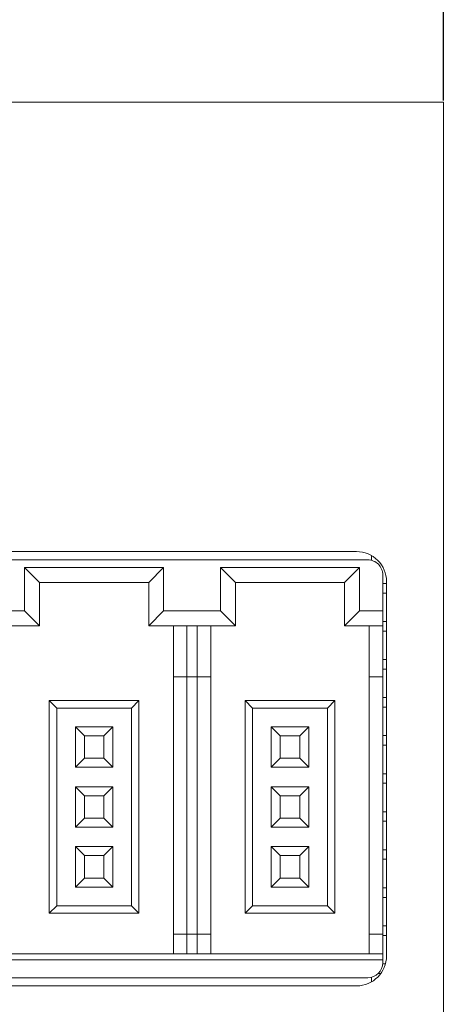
# Model space of a CAD drawing. Header units: millimetres. Extents: x -1114 to 1396, y -630 to 631.
# Tile 768 of 780: x 850 to 865, y 466 to 498. Entities that reach past the tile are written whole.
import ezdxf

# ---------------------------------------------------------------- set-up
doc = ezdxf.new("R2010")
doc.units = ezdxf.units.MM
doc.header["$MEASUREMENT"] = 0
doc.dimstyles.get("Standard").update_dxf_attribs({"dimtxt": 3.5, "dimasz": 0.18, "dimexe": 0.18, "dimexo": 0.0625, "dimgap": 0.09, "dimtad": 0, "dimtih": 1, "dimtoh": 1, "dimdec": 4, "dimzin": 0, "dimdsep": 46, "dimtxsty": 'Standard', "dimcen": 0.09, "dimadec": 0, "dimazin": 0, "dimtfac": 1, "dimtdec": 4, "dimtofl": 0, "dimtmove": 0, "dimatfit": 3, "dimfxl": 0, "dimtolj": 1, "dimtzin": 0, "dimarcsym": 0})

# ---------------------------------------------------------------- blocks, each defined once
blk = doc.blocks.new('*D11')
at = {"color": 0, "lineweight": -2}
for p, q in [((808.174, 495.735), (808.174, 511.827)), ((808.354, 511.647), (825.395, 511.647)), ((864.2, 511.647), (847.159, 511.647)), ((864.38, 495.735), (864.38, 511.827))]:
    blk.add_line(p, q, dxfattribs=at)
at = {"color": 0}
for points in [[(808.354, 511.677), (808.354, 511.617), (808.174, 511.647)], [(864.2, 511.617), (864.2, 511.677), (864.38, 511.647)]]:
    blk.add_solid(points, dxfattribs=at)
at = {"layer": 'Defpoints', "color": 0}
for p in [(864.38, 511.647), (808.174, 495.672), (864.38, 495.672)]:
    blk.add_point(p, dxfattribs=at)
at = {"color": 0, "insert": (836.277, 511.647), "char_height": 3.5, "attachment_point": 5}
blk.add_mtext('\\A1;56.2%%p0.5', dxfattribs=at)

msp = doc.modelspace()

# ---------------------------------------------------------------- linework, layer by layer
at = {"lineweight": 18}
for points, knots in [([(1038.9843, -629.7647), (1038.9843, -629.7647), (-1111.4882, -629.7647), (-1111.4882, -629.7647), (-1111.4882, -629.7647), (-1111.4882, -629.7647), (-1111.4882, 630.7883), (-1111.4882, 630.7883), (-1111.4882, 630.7883), (-1111.4882, 630.7883), (1038.9843, 630.7883), (1038.9843, 630.7883)], [0, 0, 0, 0, 0.3333333, 0.3333333, 0.3333333, 0.3333333, 0.6666667, 0.6666667, 0.6666667, 0.6666667, 1, 1, 1, 1]), ([(862.4795, 479.6714), (862.4795, 479.9366), (862.3741, 480.191), (862.1866, 480.3785), (862.1866, 480.3785), (861.9991, 480.566), (861.7447, 480.6714), (861.4795, 480.6714)], [0, 0, 0, 0, 0.5, 0.5, 0.5, 0.5, 1, 1, 1, 1]), ([(862.353, 479.8936), (862.353, 480.0262), (862.3003, 480.1534), (862.2066, 480.2472), (862.2066, 480.2472), (862.1128, 480.3409), (861.9856, 480.3936), (861.853, 480.3936)], [0, 0, 0, 0, 0.5, 0.5, 0.5, 0.5, 1, 1, 1, 1])]:
    msp.add_open_spline(points, degree=3, knots=knots, dxfattribs=at)
for points in [[(808.1743, 495.672), (808.1743, 495.672), (864.3798, 495.672), (864.3798, 495.672)], [(864.3798, 495.672), (864.3798, 495.672), (808.1743, 495.672), (808.1743, 495.672)], [(864.3798, 495.672), (864.3798, 495.672), (864.3798, 493.672), (864.3798, 493.672)], [(864.3798, 493.672), (864.3798, 493.672), (864.3798, 443.672), (864.3798, 443.672)], [(861.4795, 480.6714), (861.4795, 480.6714), (811.0795, 480.6714), (811.0795, 480.6714)], [(849.353, 480.3936), (849.353, 480.3936), (861.853, 480.3936), (861.853, 480.3936)], [(861.9795, 480.5374), (861.9795, 480.5374), (861.9795, 480.3773), (861.9795, 480.3773)], [(861.9795, 480.377), (861.9795, 480.377), (861.9795, 480.5367), (861.9795, 480.5367)], [(850.378, 480.1436), (850.378, 480.1436), (850.878, 479.6436), (850.878, 479.6436)], [(850.378, 480.1436), (850.378, 480.1436), (850.378, 478.6936), (850.378, 478.6936)], [(855.028, 480.1436), (855.028, 480.1436), (850.378, 480.1436), (850.378, 480.1436)], [(855.028, 480.1436), (855.028, 480.1436), (854.528, 479.6436), (854.528, 479.6436)], [(855.028, 478.6936), (855.028, 478.6936), (855.028, 480.1436), (855.028, 480.1436)], [(856.928, 480.1436), (856.928, 480.1436), (857.428, 479.6436), (857.428, 479.6436)], [(856.928, 480.1436), (856.928, 480.1436), (856.928, 478.6936), (856.928, 478.6936)], [(861.578, 480.1436), (861.578, 480.1436), (856.928, 480.1436), (856.928, 480.1436)], [(861.578, 480.1436), (861.578, 480.1436), (861.078, 479.6436), (861.078, 479.6436)], [(861.578, 478.6936), (861.578, 478.6936), (861.578, 480.1436), (861.578, 480.1436)], [(862.353, 479.8936), (862.353, 479.8936), (862.353, 478.6936), (862.353, 478.6936)], [(862.4795, 479.6714), (862.4795, 479.6714), (862.4795, 467.1714), (862.4795, 467.1714)], [(850.878, 479.6436), (850.878, 479.6436), (854.528, 479.6436), (854.528, 479.6436)], [(850.878, 478.1936), (850.878, 478.1936), (850.878, 479.6436), (850.878, 479.6436)], [(854.528, 479.6436), (854.528, 479.6436), (854.528, 478.1936), (854.528, 478.1936)], [(857.428, 479.6436), (857.428, 479.6436), (861.078, 479.6436), (861.078, 479.6436)], [(857.428, 478.1936), (857.428, 478.1936), (857.428, 479.6436), (857.428, 479.6436)], [(861.078, 479.6436), (861.078, 479.6436), (861.078, 478.1936), (861.078, 478.1936)], [(862.353, 479.6054), (862.353, 479.6054), (862.4795, 479.6054), (862.4795, 479.6054)], [(862.4795, 479.2854), (862.4795, 479.2854), (862.353, 479.2854), (862.353, 479.2854)], [(850.378, 478.6936), (850.378, 478.6936), (849.353, 478.6936), (849.353, 478.6936)], [(850.378, 478.6936), (850.378, 478.6936), (850.878, 478.1936), (850.878, 478.1936)], [(855.028, 478.6936), (855.028, 478.6936), (854.528, 478.1936), (854.528, 478.1936)], [(856.928, 478.6936), (856.928, 478.6936), (855.028, 478.6936), (855.028, 478.6936)], [(856.928, 478.6936), (856.928, 478.6936), (857.428, 478.1936), (857.428, 478.1936)], [(861.578, 478.6936), (861.578, 478.6936), (861.078, 478.1936), (861.078, 478.1936)], [(862.353, 478.6936), (862.353, 478.6936), (861.578, 478.6936), (861.578, 478.6936)], [(862.353, 478.6936), (862.353, 478.6936), (862.353, 478.1936), (862.353, 478.1936)], [(849.353, 478.1936), (849.353, 478.1936), (850.878, 478.1936), (850.878, 478.1936)], [(854.528, 478.1936), (854.528, 478.1936), (857.428, 478.1936), (857.428, 478.1936)], [(855.353, 478.1936), (855.353, 478.1936), (855.353, 476.4936), (855.353, 476.4936)], [(855.803, 476.4936), (855.803, 476.4936), (855.803, 478.1936), (855.803, 478.1936)], [(856.153, 478.1936), (856.153, 478.1936), (856.153, 476.4936), (856.153, 476.4936)], [(856.603, 476.4936), (856.603, 476.4936), (856.603, 478.1936), (856.603, 478.1936)], [(861.078, 478.1936), (861.078, 478.1936), (862.353, 478.1936), (862.353, 478.1936)], [(861.903, 478.1936), (861.903, 478.1936), (861.903, 476.4936), (861.903, 476.4936)], [(862.353, 478.3354), (862.353, 478.3354), (862.4795, 478.3354), (862.4795, 478.3354)], [(862.353, 478.1936), (862.353, 478.1936), (862.353, 476.4936), (862.353, 476.4936)], [(862.4795, 478.0154), (862.4795, 478.0154), (862.353, 478.0154), (862.353, 478.0154)], [(862.353, 477.0654), (862.353, 477.0654), (862.4795, 477.0654), (862.4795, 477.0654)], [(862.4795, 476.7454), (862.4795, 476.7454), (862.353, 476.7454), (862.353, 476.7454)], [(855.353, 476.4936), (855.353, 476.4936), (855.353, 467.8936), (855.353, 467.8936)], [(855.353, 476.4936), (855.353, 476.4936), (855.803, 476.4936), (855.803, 476.4936)], [(855.803, 467.8936), (855.803, 467.8936), (855.803, 476.4936), (855.803, 476.4936)], [(855.803, 476.4936), (855.803, 476.4936), (856.153, 476.4936), (856.153, 476.4936)], [(856.153, 476.4936), (856.153, 476.4936), (856.153, 467.8936), (856.153, 467.8936)], [(856.153, 476.4936), (856.153, 476.4936), (856.603, 476.4936), (856.603, 476.4936)], [(856.603, 467.8936), (856.603, 467.8936), (856.603, 476.4936), (856.603, 476.4936)], [(861.903, 476.4936), (861.903, 476.4936), (861.903, 467.8936), (861.903, 467.8936)], [(861.903, 476.4936), (861.903, 476.4936), (862.353, 476.4936), (862.353, 476.4936)], [(862.353, 476.4936), (862.353, 476.4936), (862.353, 467.8936), (862.353, 467.8936)], [(862.353, 475.7954), (862.353, 475.7954), (862.4795, 475.7954), (862.4795, 475.7954)], [(854.203, 475.6936), (854.203, 475.6936), (851.203, 475.6936), (851.203, 475.6936)], [(851.203, 475.6936), (851.203, 475.6936), (851.453, 475.4436), (851.453, 475.4436)], [(851.203, 475.6936), (851.203, 475.6936), (851.203, 468.5936), (851.203, 468.5936)], [(851.453, 475.4436), (851.453, 475.4436), (853.953, 475.4436), (853.953, 475.4436)], [(851.453, 468.8436), (851.453, 468.8436), (851.453, 475.4436), (851.453, 475.4436)], [(854.203, 475.6936), (854.203, 475.6936), (853.953, 475.4436), (853.953, 475.4436)], [(853.953, 475.4436), (853.953, 475.4436), (853.953, 468.8436), (853.953, 468.8436)], [(854.203, 468.5936), (854.203, 468.5936), (854.203, 475.6936), (854.203, 475.6936)], [(857.753, 475.6936), (857.753, 475.6936), (857.753, 468.5936), (857.753, 468.5936)], [(860.753, 475.6936), (860.753, 475.6936), (857.753, 475.6936), (857.753, 475.6936)], [(857.753, 475.6936), (857.753, 475.6936), (858.003, 475.4436), (858.003, 475.4436)], [(858.003, 468.8436), (858.003, 468.8436), (858.003, 475.4436), (858.003, 475.4436)], [(858.003, 475.4436), (858.003, 475.4436), (860.503, 475.4436), (860.503, 475.4436)], [(860.753, 475.6936), (860.753, 475.6936), (860.503, 475.4436), (860.503, 475.4436)], [(860.503, 475.4436), (860.503, 475.4436), (860.503, 468.8436), (860.503, 468.8436)], [(860.753, 468.5936), (860.753, 468.5936), (860.753, 475.6936), (860.753, 475.6936)], [(862.4795, 475.4754), (862.4795, 475.4754), (862.353, 475.4754), (862.353, 475.4754)], [(853.328, 474.8186), (853.328, 474.8186), (852.078, 474.8186), (852.078, 474.8186)], [(852.078, 474.8186), (852.078, 474.8186), (852.078, 473.4686), (852.078, 473.4686)], [(852.378, 474.5186), (852.378, 474.5186), (852.078, 474.8186), (852.078, 474.8186)], [(853.028, 474.5186), (853.028, 474.5186), (853.328, 474.8186), (853.328, 474.8186)], [(853.328, 473.4686), (853.328, 473.4686), (853.328, 474.8186), (853.328, 474.8186)], [(858.628, 474.8186), (858.628, 474.8186), (858.628, 473.4686), (858.628, 473.4686)], [(858.928, 474.5186), (858.928, 474.5186), (858.628, 474.8186), (858.628, 474.8186)], [(859.878, 474.8186), (859.878, 474.8186), (858.628, 474.8186), (858.628, 474.8186)], [(859.578, 474.5186), (859.578, 474.5186), (859.878, 474.8186), (859.878, 474.8186)], [(859.878, 473.4686), (859.878, 473.4686), (859.878, 474.8186), (859.878, 474.8186)], [(852.378, 474.5186), (852.378, 474.5186), (853.028, 474.5186), (853.028, 474.5186)], [(852.378, 473.7686), (852.378, 473.7686), (852.378, 474.5186), (852.378, 474.5186)], [(853.028, 474.5186), (853.028, 474.5186), (853.028, 473.7686), (853.028, 473.7686)], [(858.928, 473.7686), (858.928, 473.7686), (858.928, 474.5186), (858.928, 474.5186)], [(858.928, 474.5186), (858.928, 474.5186), (859.578, 474.5186), (859.578, 474.5186)], [(859.578, 474.5186), (859.578, 474.5186), (859.578, 473.7686), (859.578, 473.7686)], [(862.353, 474.5254), (862.353, 474.5254), (862.4795, 474.5254), (862.4795, 474.5254)], [(862.4795, 474.2054), (862.4795, 474.2054), (862.353, 474.2054), (862.353, 474.2054)], [(852.078, 473.4686), (852.078, 473.4686), (852.378, 473.7686), (852.378, 473.7686)], [(853.028, 473.7686), (853.028, 473.7686), (852.378, 473.7686), (852.378, 473.7686)], [(853.028, 473.7686), (853.028, 473.7686), (853.328, 473.4686), (853.328, 473.4686)], [(858.628, 473.4686), (858.628, 473.4686), (858.928, 473.7686), (858.928, 473.7686)], [(859.578, 473.7686), (859.578, 473.7686), (858.928, 473.7686), (858.928, 473.7686)], [(859.578, 473.7686), (859.578, 473.7686), (859.878, 473.4686), (859.878, 473.4686)], [(852.078, 473.4686), (852.078, 473.4686), (853.328, 473.4686), (853.328, 473.4686)], [(858.628, 473.4686), (858.628, 473.4686), (859.878, 473.4686), (859.878, 473.4686)], [(862.353, 473.2554), (862.353, 473.2554), (862.4795, 473.2554), (862.4795, 473.2554)], [(852.078, 472.8186), (852.078, 472.8186), (852.078, 471.4686), (852.078, 471.4686)], [(853.328, 472.8186), (853.328, 472.8186), (852.078, 472.8186), (852.078, 472.8186)], [(852.378, 472.5186), (852.378, 472.5186), (852.078, 472.8186), (852.078, 472.8186)], [(853.028, 472.5186), (853.028, 472.5186), (853.328, 472.8186), (853.328, 472.8186)], [(853.328, 471.4686), (853.328, 471.4686), (853.328, 472.8186), (853.328, 472.8186)], [(859.878, 472.8186), (859.878, 472.8186), (858.628, 472.8186), (858.628, 472.8186)], [(858.928, 472.5186), (858.928, 472.5186), (858.628, 472.8186), (858.628, 472.8186)], [(858.628, 472.8186), (858.628, 472.8186), (858.628, 471.4686), (858.628, 471.4686)], [(859.578, 472.5186), (859.578, 472.5186), (859.878, 472.8186), (859.878, 472.8186)], [(859.878, 471.4686), (859.878, 471.4686), (859.878, 472.8186), (859.878, 472.8186)], [(862.4795, 472.9354), (862.4795, 472.9354), (862.353, 472.9354), (862.353, 472.9354)], [(852.378, 471.7686), (852.378, 471.7686), (852.378, 472.5186), (852.378, 472.5186)], [(852.378, 472.5186), (852.378, 472.5186), (853.028, 472.5186), (853.028, 472.5186)], [(853.028, 472.5186), (853.028, 472.5186), (853.028, 471.7686), (853.028, 471.7686)], [(858.928, 472.5186), (858.928, 472.5186), (859.578, 472.5186), (859.578, 472.5186)], [(858.928, 471.7686), (858.928, 471.7686), (858.928, 472.5186), (858.928, 472.5186)], [(859.578, 472.5186), (859.578, 472.5186), (859.578, 471.7686), (859.578, 471.7686)], [(862.353, 471.9854), (862.353, 471.9854), (862.4795, 471.9854), (862.4795, 471.9854)], [(852.078, 471.4686), (852.078, 471.4686), (852.378, 471.7686), (852.378, 471.7686)], [(852.078, 471.4686), (852.078, 471.4686), (853.328, 471.4686), (853.328, 471.4686)], [(853.028, 471.7686), (853.028, 471.7686), (852.378, 471.7686), (852.378, 471.7686)], [(853.028, 471.7686), (853.028, 471.7686), (853.328, 471.4686), (853.328, 471.4686)], [(858.628, 471.4686), (858.628, 471.4686), (858.928, 471.7686), (858.928, 471.7686)], [(858.628, 471.4686), (858.628, 471.4686), (859.878, 471.4686), (859.878, 471.4686)], [(859.578, 471.7686), (859.578, 471.7686), (858.928, 471.7686), (858.928, 471.7686)], [(859.578, 471.7686), (859.578, 471.7686), (859.878, 471.4686), (859.878, 471.4686)], [(862.4795, 471.6654), (862.4795, 471.6654), (862.353, 471.6654), (862.353, 471.6654)], [(852.078, 470.8186), (852.078, 470.8186), (852.078, 469.4686), (852.078, 469.4686)], [(853.328, 470.8186), (853.328, 470.8186), (852.078, 470.8186), (852.078, 470.8186)], [(852.378, 470.5186), (852.378, 470.5186), (852.078, 470.8186), (852.078, 470.8186)], [(853.028, 470.5186), (853.028, 470.5186), (853.328, 470.8186), (853.328, 470.8186)], [(853.328, 469.4686), (853.328, 469.4686), (853.328, 470.8186), (853.328, 470.8186)], [(859.878, 470.8186), (859.878, 470.8186), (858.628, 470.8186), (858.628, 470.8186)], [(858.928, 470.5186), (858.928, 470.5186), (858.628, 470.8186), (858.628, 470.8186)], [(858.628, 470.8186), (858.628, 470.8186), (858.628, 469.4686), (858.628, 469.4686)], [(859.578, 470.5186), (859.578, 470.5186), (859.878, 470.8186), (859.878, 470.8186)], [(859.878, 469.4686), (859.878, 469.4686), (859.878, 470.8186), (859.878, 470.8186)], [(852.378, 469.7686), (852.378, 469.7686), (852.378, 470.5186), (852.378, 470.5186)], [(852.378, 470.5186), (852.378, 470.5186), (853.028, 470.5186), (853.028, 470.5186)], [(853.028, 470.5186), (853.028, 470.5186), (853.028, 469.7686), (853.028, 469.7686)], [(858.928, 470.5186), (858.928, 470.5186), (859.578, 470.5186), (859.578, 470.5186)], [(858.928, 469.7686), (858.928, 469.7686), (858.928, 470.5186), (858.928, 470.5186)], [(859.578, 470.5186), (859.578, 470.5186), (859.578, 469.7686), (859.578, 469.7686)], [(862.353, 470.7154), (862.353, 470.7154), (862.4795, 470.7154), (862.4795, 470.7154)], [(862.4795, 470.3954), (862.4795, 470.3954), (862.353, 470.3954), (862.353, 470.3954)], [(852.078, 469.4686), (852.078, 469.4686), (852.378, 469.7686), (852.378, 469.7686)], [(852.078, 469.4686), (852.078, 469.4686), (853.328, 469.4686), (853.328, 469.4686)], [(853.028, 469.7686), (853.028, 469.7686), (852.378, 469.7686), (852.378, 469.7686)], [(853.028, 469.7686), (853.028, 469.7686), (853.328, 469.4686), (853.328, 469.4686)], [(858.628, 469.4686), (858.628, 469.4686), (858.928, 469.7686), (858.928, 469.7686)], [(858.628, 469.4686), (858.628, 469.4686), (859.878, 469.4686), (859.878, 469.4686)], [(859.578, 469.7686), (859.578, 469.7686), (858.928, 469.7686), (858.928, 469.7686)], [(859.578, 469.7686), (859.578, 469.7686), (859.878, 469.4686), (859.878, 469.4686)], [(862.353, 469.4454), (862.353, 469.4454), (862.4795, 469.4454), (862.4795, 469.4454)], [(851.203, 468.5936), (851.203, 468.5936), (851.453, 468.8436), (851.453, 468.8436)], [(853.953, 468.8436), (853.953, 468.8436), (851.453, 468.8436), (851.453, 468.8436)], [(853.953, 468.8436), (853.953, 468.8436), (854.203, 468.5936), (854.203, 468.5936)], [(857.753, 468.5936), (857.753, 468.5936), (858.003, 468.8436), (858.003, 468.8436)], [(860.503, 468.8436), (860.503, 468.8436), (858.003, 468.8436), (858.003, 468.8436)], [(860.503, 468.8436), (860.503, 468.8436), (860.753, 468.5936), (860.753, 468.5936)], [(862.4795, 469.1254), (862.4795, 469.1254), (862.353, 469.1254), (862.353, 469.1254)], [(851.203, 468.5936), (851.203, 468.5936), (854.203, 468.5936), (854.203, 468.5936)], [(857.753, 468.5936), (857.753, 468.5936), (860.753, 468.5936), (860.753, 468.5936)], [(862.353, 468.1754), (862.353, 468.1754), (862.4795, 468.1754), (862.4795, 468.1754)], [(855.803, 467.8936), (855.803, 467.8936), (855.353, 467.8936), (855.353, 467.8936)], [(855.353, 467.8936), (855.353, 467.8936), (855.353, 467.2436), (855.353, 467.2436)], [(856.153, 467.8936), (856.153, 467.8936), (855.803, 467.8936), (855.803, 467.8936)], [(855.803, 467.8936), (855.803, 467.8936), (855.803, 467.2436), (855.803, 467.2436)], [(856.603, 467.8936), (856.603, 467.8936), (856.153, 467.8936), (856.153, 467.8936)], [(856.153, 467.8936), (856.153, 467.8936), (856.153, 467.2436), (856.153, 467.2436)], [(856.603, 467.2436), (856.603, 467.2436), (856.603, 467.8936), (856.603, 467.8936)], [(862.353, 467.8936), (862.353, 467.8936), (861.903, 467.8936), (861.903, 467.8936)], [(861.903, 467.8936), (861.903, 467.8936), (861.903, 467.2436), (861.903, 467.2436)], [(862.353, 467.8936), (862.353, 467.8936), (862.353, 467.2436), (862.353, 467.2436)], [(862.4795, 467.8554), (862.4795, 467.8554), (862.353, 467.8554), (862.353, 467.8554)], [(862.353, 467.2436), (862.353, 467.2436), (849.353, 467.2436), (849.353, 467.2436)], [(861.4795, 466.1714), (862.0318, 466.1714), (862.4795, 466.6191), (862.4795, 467.1714)], [(862.353, 467.0436), (862.353, 467.0436), (862.353, 467.2436), (862.353, 467.2436)], [(849.353, 467.0436), (849.353, 467.0436), (862.353, 467.0436), (862.353, 467.0436)], [(861.853, 466.4436), (862.1292, 466.4436), (862.353, 466.6675), (862.353, 466.9436)], [(862.3516, 466.9054), (862.3516, 466.9054), (862.4435, 466.9054), (862.4435, 466.9054)], [(862.353, 467.0436), (862.353, 467.0436), (862.353, 466.9436), (862.353, 466.9436)], [(862.2898, 466.5854), (862.2898, 466.5854), (862.2018, 466.5854), (862.2018, 466.5854)], [(861.853, 466.4436), (861.853, 466.4436), (849.353, 466.4436), (849.353, 466.4436)], [(861.9795, 466.3056), (861.9795, 466.3056), (861.9795, 466.46), (861.9795, 466.46)], [(861.9795, 466.4599), (861.9795, 466.4599), (861.9795, 466.3054), (861.9795, 466.3054)], [(861.4795, 466.1714), (861.4795, 466.1714), (811.0795, 466.1714), (811.0795, 466.1714)]]:
    msp.add_open_spline(points, degree=3, dxfattribs=at)

# ---------------------------------------------------------------- dimensions: what is measured, and where the dimension line sits
at = {"color": 1}
dim = msp.add_linear_dim(base=(864.3798, 511.6467), p1=(808.1743, 495.672), p2=(864.3798, 495.672), dimstyle='Standard', override={"dimdec": 1, "dimtxsty": 'Standard', "dimtol": 1, "dimtp": 0.5, "dimtm": 0.5, "dimtdec": 1}, dxfattribs=at)
dim.commit()
dim.dimension.update_dxf_attribs({"geometry": '*D11', "text_midpoint": (836.2771, 511.6467)})

doc.saveas('drawing.dxf')
